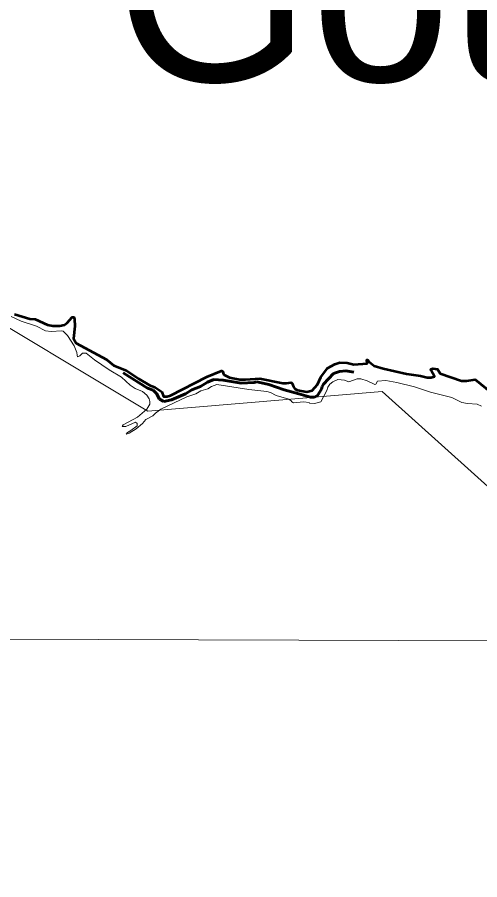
# Model space of a CAD drawing. Extents: x 553962 to 842807, y 8883888 to 9032388.
# Drawn here: x 800254 to 801481, y 9015571 to 9017859 of the extents above; entities that cross this region are included whole.
import ezdxf

# ---------------------------------------------------------------- set-up
doc = ezdxf.new("R2010")
doc.units = 0
doc.header["$LTSCALE"] = 200
doc.linetypes.add('LONG_DASH_SHORT_DASH', pattern=[9.9, 6, -1.2, 1.5, -1.2])
doc.layers.add('1', color=7, linetype='Continuous', lineweight=13)

msp = doc.modelspace()

# ---------------------------------------------------------------- linework, layer by layer
at = {"layer": '1'}
msp.add_line((797890.2, 9016217.5), (834658.9, 9016085.1), dxfattribs=at)
msp.add_line((797890.2, 9016217.5), (834658.9, 9016085.1), dxfattribs=at)
for points in [[(805531, 9014654.6), (804656.1, 9014532), (803479.2, 9015509.3), (802603.2, 9015624.2), (801222.1, 9016866), (800600.9, 9016813.5), (800076, 9017128.6), (799586.1, 9016682.2), (799446.1, 9016839.8), (799239.9, 9016805.7), (799493.9, 9017205.2), (799626.2, 9018219.6), (800434.5, 9018637.8), (800970.4, 9019689.3), (802445.9, 9020169.8), (804093.6, 9022119.5), (804177.1, 9022982.9)], [(800238, 9017064.6), (800264.6, 9017052.8), (800305.8, 9017039.5), (800329.5, 9017026.6), (800344.3, 9017025.6), (800371.4, 9017027.3), (800376.4, 9017026), (800387.8, 9017015), (800405.1, 9016987.2), (800412, 9016969.7), (800413.1, 9016962.2), (800414.4, 9016958.2), (800420.4, 9016960.8), (800427.1, 9016968.1), (800436.8, 9016967.8), (800459.2, 9016949.7), (800497.8, 9016923.5), (800531.2, 9016904.5), (800553.6, 9016883.2), (800567.3, 9016874.3), (800586.2, 9016865.8), (800598.4, 9016856.6), (800604.3, 9016846.9), (800606.4, 9016839.8), (800606.1, 9016832.5), (800598, 9016819.1), (800573.4, 9016798), (800535, 9016777.3)], [(800238, 9017064.6), (800264.6, 9017052.8), (800305.8, 9017039.5), (800329.5, 9017026.6), (800344.3, 9017025.6), (800371.4, 9017027.3), (800376.4, 9017026), (800387.8, 9017015), (800405.1, 9016987.2), (800412, 9016969.7), (800413.1, 9016962.2), (800414.4, 9016958.2), (800420.4, 9016960.8), (800427.1, 9016968.1), (800436.8, 9016967.8), (800459.2, 9016949.7), (800497.8, 9016923.5), (800531.2, 9016904.5), (800553.6, 9016883.2), (800567.3, 9016874.3), (800586.2, 9016865.8), (800598.4, 9016856.6), (800604.3, 9016846.9), (800606.4, 9016839.8), (800606.1, 9016832.5), (800598, 9016819.1), (800573.4, 9016798), (800535, 9016777.3)], [(800844.9, 9016898.2), (800817.3, 9016903.4), (800803.1, 9016910), (800800.7, 9016914.9), (800799.8, 9016919), (800796, 9016920.5), (800757.3, 9016905), (800661.2, 9016855.1), (800651.7, 9016852.6), (800642.2, 9016853.1), (800637.6, 9016865), (800619.3, 9016877.4), (800605.2, 9016883.2), (800576.8, 9016899.5), (800544, 9016921.3), (800510.8, 9016934.6), (800490.8, 9016950.9), (800410.9, 9016993.8), (800403.2, 9017006.5), (800407.3, 9017039.1), (800406.2, 9017057.8), (800404.7, 9017063.1), (800399.8, 9017062.9), (800386.8, 9017047.8), (800380, 9017042.9), (800367.6, 9017040.1), (800348.8, 9017040), (800334.3, 9017042.8), (800301.5, 9017058.3), (800287.5, 9017058.6), (800247, 9017071.1)], [(800844.9, 9016898.2), (800817.3, 9016903.4), (800803.1, 9016910), (800800.7, 9016914.9), (800799.8, 9016919), (800796, 9016920.5), (800757.3, 9016905), (800661.2, 9016855.1), (800651.7, 9016852.6), (800642.2, 9016853.1), (800637.6, 9016865), (800619.3, 9016877.4), (800605.2, 9016883.2), (800576.8, 9016899.5), (800544, 9016921.3), (800510.8, 9016934.6), (800490.8, 9016950.9), (800410.9, 9016993.8), (800403.2, 9017006.5), (800407.3, 9017039.1), (800406.2, 9017057.8), (800404.7, 9017063.1), (800399.8, 9017062.9), (800386.8, 9017047.8), (800380, 9017042.9), (800367.6, 9017040.1), (800348.8, 9017040), (800334.3, 9017042.8), (800301.5, 9017058.3), (800287.5, 9017058.6), (800247, 9017071.1)], [(801511, 9016863.6), (801468.8, 9016898.2), (801446.9, 9016894.4), (801432, 9016894.2), (801375.8, 9016913.9), (801369.2, 9016925.5), (801356.3, 9016927.4), (801351, 9016925.7), (801351.7, 9016922), (801360.9, 9016906.2), (801352, 9016903.1), (801341.2, 9016903.1), (801323.9, 9016907.6), (801286.3, 9016913), (801224.5, 9016927.1), (801200.4, 9016934.5), (801187.3, 9016945), (801183, 9016949.8), (801181.3, 9016949.8), (801182.5, 9016940.1), (801146.6, 9016937.3), (801129.4, 9016942.4), (801109.4, 9016943.1), (801096.1, 9016938.5), (801077.3, 9016928.1), (801059.2, 9016904.5), (801050.6, 9016884.6), (801036.2, 9016868.4), (801022, 9016865.2), (800997.8, 9016870), (800990.5, 9016873.3), (800986.8, 9016878), (800983.6, 9016887.2), (800980.7, 9016889.7), (800968.1, 9016887.9), (800958.3, 9016888.3), (800897.8, 9016900.5), (800859.4, 9016897.5), (800844.9, 9016898.2)], [(801511, 9016863.6), (801468.8, 9016898.2), (801446.9, 9016894.4), (801432, 9016894.2), (801375.8, 9016913.9), (801369.2, 9016925.5), (801356.3, 9016927.4), (801351, 9016925.7), (801351.7, 9016922), (801360.9, 9016906.2), (801352, 9016903.1), (801341.2, 9016903.1), (801323.9, 9016907.6), (801286.3, 9016913), (801224.5, 9016927.1), (801200.4, 9016934.5), (801187.3, 9016945), (801183, 9016949.8), (801181.3, 9016949.8), (801182.5, 9016940.1), (801146.6, 9016937.3), (801129.4, 9016942.4), (801109.4, 9016943.1), (801096.1, 9016938.5), (801077.3, 9016928.1), (801059.2, 9016904.5), (801050.6, 9016884.6), (801036.2, 9016868.4), (801022, 9016865.2), (800997.8, 9016870), (800990.5, 9016873.3), (800986.8, 9016878), (800983.6, 9016887.2), (800980.7, 9016889.7), (800968.1, 9016887.9), (800958.3, 9016888.3), (800897.8, 9016900.5), (800859.4, 9016897.5), (800844.9, 9016898.2)], [(801059.1, 9016838.2), (801075.4, 9016868.6), (801077.6, 9016877.2), (801083.3, 9016885.7), (801091, 9016891.8), (801104.5, 9016897.5), (801122, 9016896.4), (801133.4, 9016891.8), (801155.9, 9016899.8), (801165.1, 9016899.8), (801182.6, 9016894.3), (801203, 9016884.2), (801205.5, 9016885.4), (801210, 9016893.8), (801231.6, 9016894.9), (801260.6, 9016889.9), (801308.2, 9016878.1), (801350.5, 9016864), (801407.2, 9016849.9), (801433.3, 9016837.2), (801448.2, 9016833.9), (801474.1, 9016832.2), (801485.5, 9016827.4)], [(801059.1, 9016838.2), (801075.4, 9016868.6), (801077.6, 9016877.2), (801083.3, 9016885.7), (801091, 9016891.8), (801104.5, 9016897.5), (801122, 9016896.4), (801133.4, 9016891.8), (801155.9, 9016899.8), (801165.1, 9016899.8), (801182.6, 9016894.3), (801203, 9016884.2), (801205.5, 9016885.4), (801210, 9016893.8), (801231.6, 9016894.9), (801260.6, 9016889.9), (801308.2, 9016878.1), (801350.5, 9016864), (801407.2, 9016849.9), (801433.3, 9016837.2), (801448.2, 9016833.9), (801474.1, 9016832.2), (801485.5, 9016827.4)], [(800535, 9016777.3), (800533, 9016773.1), (800542.3, 9016772.9), (800567.9, 9016784.9), (800572.4, 9016781.1), (800572.4, 9016774.7), (800555.9, 9016762.2), (800546.7, 9016757.3), (800543.2, 9016753.3), (800551.3, 9016755.5), (800569.8, 9016766.6), (800586.3, 9016781.1), (800595, 9016791.8), (800613.9, 9016801.7), (800621.1, 9016808.9), (800635.5, 9016819.3), (800704.5, 9016851.7), (800727.6, 9016859.8), (800741.3, 9016867.6), (800760.1, 9016873.5), (800769.1, 9016879.1), (800783.8, 9016884.2), (800868.6, 9016871.4), (800916.2, 9016866.2), (800926, 9016863.1), (800941.4, 9016855), (800974.4, 9016846), (800981.1, 9016841.2), (800982.5, 9016838.3), (800987.2, 9016836.1), (801013.8, 9016838.9), (801028.8, 9016837), (801029.6, 9016835.3), (801042.6, 9016834), (801059.1, 9016838.2)], [(800535, 9016777.3), (800533, 9016773.1), (800542.3, 9016772.9), (800567.9, 9016784.9), (800572.4, 9016781.1), (800572.4, 9016774.7), (800555.9, 9016762.2), (800546.7, 9016757.3), (800543.2, 9016753.3), (800551.3, 9016755.5), (800569.8, 9016766.6), (800586.3, 9016781.1), (800595, 9016791.8), (800613.9, 9016801.7), (800621.1, 9016808.9), (800635.5, 9016819.3), (800704.5, 9016851.7), (800727.6, 9016859.8), (800741.3, 9016867.6), (800760.1, 9016873.5), (800769.1, 9016879.1), (800783.8, 9016884.2), (800868.6, 9016871.4), (800916.2, 9016866.2), (800926, 9016863.1), (800941.4, 9016855), (800974.4, 9016846), (800981.1, 9016841.2), (800982.5, 9016838.3), (800987.2, 9016836.1), (801013.8, 9016838.9), (801028.8, 9016837), (801029.6, 9016835.3), (801042.6, 9016834), (801059.1, 9016838.2)]]:
    msp.add_lwpolyline(points, dxfattribs=at)
at = {"layer": '1', "lineweight": 53}
for points in [[(800247, 9017071.1), (800287.5, 9017058.6), (800301.5, 9017058.3), (800334.3, 9017042.8), (800348.8, 9017040), (800367.6, 9017040.1), (800380, 9017042.9), (800386.8, 9017047.8), (800399.8, 9017062.9), (800404.7, 9017063.1), (800406.2, 9017057.8), (800407.3, 9017039.1), (800403.2, 9017006.5), (800410.9, 9016993.8), (800490.8, 9016950.9), (800510.8, 9016934.6), (800544, 9016921.3), (800576.8, 9016899.5), (800605.2, 9016883.2), (800619.3, 9016877.4), (800637.6, 9016865), (800642.2, 9016853.1), (800651.7, 9016852.6), (800661.2, 9016855.1), (800757.3, 9016905), (800796, 9016920.5), (800799.8, 9016919), (800800.7, 9016914.9), (800803.1, 9016910), (800817.3, 9016903.4), (800844.9, 9016898.2)], [(800844.9, 9016898.2), (800859.4, 9016897.5), (800897.8, 9016900.5), (800958.3, 9016888.3), (800968.1, 9016887.9), (800980.7, 9016889.7), (800983.6, 9016887.2), (800986.8, 9016878), (800990.5, 9016873.3), (800997.8, 9016870), (801022, 9016865.2), (801036.2, 9016868.4), (801050.6, 9016884.6), (801059.2, 9016904.5), (801077.3, 9016928.1), (801096.1, 9016938.5), (801109.4, 9016943.1), (801129.4, 9016942.4), (801146.6, 9016937.3), (801182.5, 9016940.1), (801181.3, 9016949.8), (801183, 9016949.8), (801187.3, 9016945), (801200.4, 9016934.5), (801224.5, 9016927.1), (801286.3, 9016913), (801323.9, 9016907.6), (801341.2, 9016903.1), (801352, 9016903.1), (801360.9, 9016906.2), (801351.7, 9016922), (801351, 9016925.7), (801356.3, 9016927.4), (801369.2, 9016925.5), (801375.8, 9016913.9), (801432, 9016894.2), (801446.9, 9016894.4), (801468.8, 9016898.2), (801511, 9016863.6)]]:
    msp.add_lwpolyline(points, dxfattribs=at)
at = {"layer": '1', "linetype": 'LONG_DASH_SHORT_DASH', "lineweight": 60}
msp.add_lwpolyline([(800535, 9016915.3), (800599.8, 9016875.1), (800615.2, 9016869.7), (800623.8, 9016861.1), (800632, 9016845.9), (800643.5, 9016839.8), (800663.3, 9016843.7), (800700.5, 9016859.7), (800717, 9016870.8), (800740.3, 9016879.6), (800758.5, 9016890.4), (800776, 9016897.8), (800800, 9016896.3), (800848.4, 9016888.5), (800883, 9016889.6), (800889.9, 9016891.3), (800921.1, 9016884.8), (800962.6, 9016870.3), (801001, 9016860.2), (801032.2, 9016850.7), (801042.5, 9016850.9), (801050.3, 9016855.4), (801061.6, 9016872.2), (801063.1, 9016879.2), (801066.5, 9016885.2), (801092.9, 9016914), (801108.7, 9016919.4), (801126, 9016921.1), (801146.7, 9016917.5), (801147.2, 9016917.5)], dxfattribs=at)
msp.add_lwpolyline([(800535, 9016915.3), (800599.8, 9016875.1), (800615.2, 9016869.7), (800623.8, 9016861.1), (800632, 9016845.9), (800643.5, 9016839.8), (800663.3, 9016843.7), (800700.5, 9016859.7), (800717, 9016870.8), (800740.3, 9016879.6), (800758.5, 9016890.4), (800776, 9016897.8), (800800, 9016896.3), (800848.4, 9016888.5), (800883, 9016889.6), (800889.9, 9016891.3), (800921.1, 9016884.8), (800962.6, 9016870.3), (801001, 9016860.2), (801032.2, 9016850.7), (801042.5, 9016850.9), (801050.3, 9016855.4), (801061.6, 9016872.2), (801063.1, 9016879.2), (801066.5, 9016885.2), (801092.9, 9016914), (801108.7, 9016919.4), (801126, 9016921.1), (801146.7, 9016917.5), (801147.2, 9016917.5)], dxfattribs=at)

# ---------------------------------------------------------------- texts
at = {"layer": '1'}
msp.add_text('Gouveia', height=500, dxfattribs=at).set_placement((800512.7, 9017688.7))

doc.saveas('drawing.dxf')
